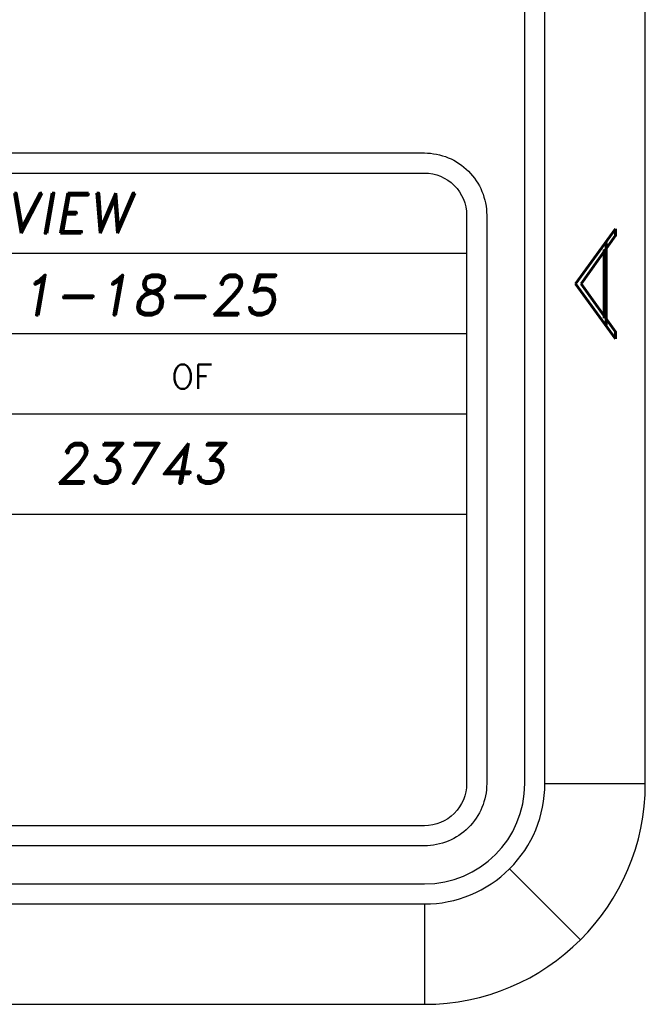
# Model space of a CAD drawing. Header units: inches. Extents: x 1802 to 2468, y -208 to -72.
# Tile 403 of 595: x 2190.9 to 2192.46, y -182.65 to -180.19. Entities that reach past the tile are written whole.
import ezdxf
from ezdxf.enums import TextEntityAlignment as Align

# ---------------------------------------------------------------- set-up
doc = ezdxf.new("R2010")
doc.units = ezdxf.units.IN
doc.header["$LTSCALE"] = 0.5
doc.header["$MEASUREMENT"] = 0
doc.layers.add('SID-M-D', color=42, linetype='Continuous')
doc.layers.add('SID-M-S', color=105, linetype='Continuous')
doc.styles.add('PTI', font='romand.shx', dxfattribs={"oblique": 10})
doc.styles.add('R', font='ROMAND.SHX')
doc.styles.add('ROMANS', font='ROMANS.shx', dxfattribs={"height": 0.125})

# ---------------------------------------------------------------- blocks, each defined once
blk = doc.blocks.new('*U9')
at = {"layer": 'SID-M-S'}
for p, q in [((0.2499999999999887, 6.661338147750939e-16), (0.2499999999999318, 21.99999999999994)), ((0.3, 6.661338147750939e-16), (0.299999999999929, 21.99999999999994)), ((0.55, 6.661338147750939e-16), (0.549999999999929, 21.99999999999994)), ((0.3, 6.661338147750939e-16), (0.55, 6.661338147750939e-16)), ((0.2121320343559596, -0.2121320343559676), (0.3889087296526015, -0.3889087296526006)), ((-34.00000000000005, -0.2500000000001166), (-1.13242748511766e-14, -0.2499999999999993)), ((-34.00000000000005, -0.3000000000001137), (-1.13242748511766e-14, -0.3)), ((-1.13242748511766e-14, -0.3), (2.886579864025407e-15, -0.55)), ((-34.00000000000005, -0.550000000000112), (2.886579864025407e-15, -0.55))]:
    blk.add_line(p, q, dxfattribs=at)
for centre, radius, start, end in [((0, 0), 0.3, 269.9999999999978, 1.272221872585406e-13), ((-1.143529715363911e-14, 6.661338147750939e-16), 0.25, 270, 0), ((1.110223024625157e-15, -1.110223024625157e-15), 0.5499999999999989, 270.0000000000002, 1.850504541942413e-13)]:
    blk.add_arc(centre, radius, start, end, dxfattribs=at)
at = {"layer": 'SID-M-D', "style": 'R', "width": 4}
blk.add_text('A', height=0.09999999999, rotation=90, dxfattribs=at).set_placement((0.4762159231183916, 1.074295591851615))
blk = doc.blocks.new('JM_TITTLE_BOX_SID')
at = {"layer": 'SID-M-S'}
for p, q in [((-6.604933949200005, 1.32165344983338), (0.1049989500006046, 1.32165344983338)), ((-6.604933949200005, 1.121655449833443), (0.1049989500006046, 1.121655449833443)), ((-6.604933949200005, 0.9216574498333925), (0.1049989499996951, 0.9216574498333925)), ((-4.43498749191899, 0.6716599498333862), (0.1049989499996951, 0.6716599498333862))]:
    blk.add_line(p, q, dxfattribs=at)
for points in [[(1.261213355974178e-13, -0.1549984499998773), (-6.499934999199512, -0.1549984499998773, -0.414213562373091), (-6.654933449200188, 1.163513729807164e-13), (-6.654933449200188, 1.416652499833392, -0.4142135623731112), (-6.499934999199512, 1.571650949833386), (1.261213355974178e-13, 1.571650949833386, -0.4142135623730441), (0.1549984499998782, 1.416652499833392), (0.1549984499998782, 1.163513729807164e-13, -0.4142135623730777)], [(1.261213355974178e-13, -0.1049989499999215), (-6.499934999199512, -0.1049989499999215, -0.4142135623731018), (-6.604933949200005, 1.163513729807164e-13), (-6.604933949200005, 1.416652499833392, -0.4142135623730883), (-6.499934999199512, 1.52165144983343), (1.261213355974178e-13, 1.52165144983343, -0.414213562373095), (0.1049989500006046, 1.416652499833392), (0.1049989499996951, 1.163513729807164e-13, -0.414213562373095)]]:
    blk.add_lwpolyline(points, format="xyb", close=True, dxfattribs=at)
at = {"layer": 'SID-M-D', "style": 'ROMANS'}
blk.add_text('OF', height=0.0599994, dxfattribs=at).set_placement((-0.6304765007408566, 0.9841196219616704))
at = {"layer": 'SID-M-D', "style": 'PTI', "oblique": 10}
for tag, p in [('CUSTOMER', (-5.990553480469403, 1.371591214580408)), ('DIEDATAINFO', (-2.18746001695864, 1.371591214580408)), ('PARTDESCRIPTION', (-5.966376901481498, 1.169693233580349)), ('00-00-00', (-1.009105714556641, 1.167793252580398)), ('PARTNUMBER', (-5.81595049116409, 0.9696952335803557)), ('REV', (-3.360356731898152, 0.9696952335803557)), ('SCALE', (-2.520436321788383, 0.9677952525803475)), ('SH', (-0.8571950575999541, 0.9677952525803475)), ('SHX', (-0.4057438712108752, 0.9677952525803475)), ('WTD', (-3.839149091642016, 0.7480887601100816)), ('TOOL', (-2.472915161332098, 0.7480887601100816)), ('JOB', (-0.9225366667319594, 0.7480887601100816))]:
    blk.add_attdef(tag, p, '', height=0.09999900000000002, dxfattribs=at)
blk.add_attdef('BUILT', text='', height=0.2499630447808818, dxfattribs=at).set_placement((-2.336101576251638, 0.2076912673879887), align=Align.CENTER)

msp = doc.modelspace()

# ---------------------------------------------------------------- block references
at = {"layer": 'SID-M-D'}
msp.add_blockref('*U9', (2191.907834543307, -182.09684881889), dxfattribs=at)
at = {"layer": 'SID-M-S'}
ref = msp.add_blockref('JM_TITTLE_BOX_SID', (2191.907834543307, -182.0968488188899), dxfattribs=at)
ref.add_attrib('00-00-00', '1-18-25', (2190.89872882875, -180.9290555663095), dxfattribs={"layer": 'SID-M-D', "height": 0.09999900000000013, "style": 'PTI', "oblique": 9.999999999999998})
ref.add_attrib('JOB', '23743', (2190.985297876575, -181.3487600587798), dxfattribs={"layer": 'SID-M-D', "height": 0.09999900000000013, "style": 'PTI', "oblique": 9.999999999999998})
ref.add_attrib('DIEDATAINFO', 'SIDE ELEVATION VIEW', (2189.720374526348, -180.7252576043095), dxfattribs={"layer": 'SID-M-D', "height": 0.09999900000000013, "style": 'PTI', "oblique": 9.999999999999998})

doc.saveas('drawing.dxf')
